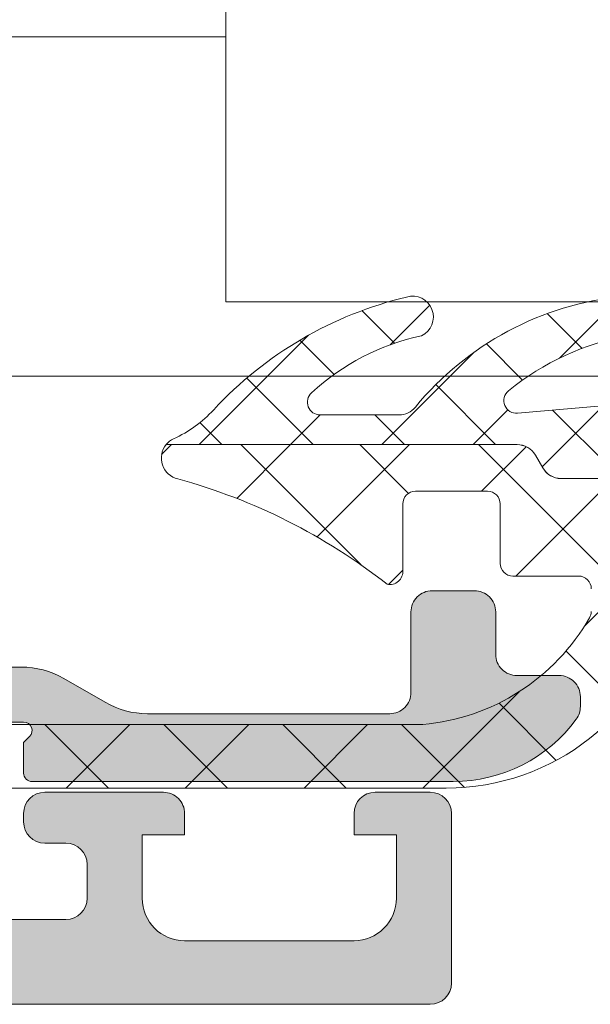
# Model space of a CAD drawing. Header units: millimetres. Extents: x 213386 to 506888, y 183055 to 450952.
# Tile 307 of 656: x 393340 to 393353, y 284304 to 284328. Entities that reach past the tile are written whole.
import ezdxf

# ---------------------------------------------------------------- set-up
doc = ezdxf.new("R2010")
doc.units = ezdxf.units.MM
doc.layers.add('FASÁDA DETAILNÍ', color=255, linetype='Continuous', lineweight=0)

msp = doc.modelspace()

# ---------------------------------------------------------------- hatches: boundary and pattern name
at = {"layer": 'FASÁDA DETAILNÍ'}
h = msp.add_hatch(color=256, dxfattribs=at)
edge = h.paths.add_edge_path()
edge.add_arc((393349.6328321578, 284304.8364137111), 0.5000674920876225, 270.007732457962, 359.992267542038)
edge.add_line((393350.1328996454, 284304.8363462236), (393350.1328996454, 284308.8363462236))
edge.add_arc((393349.6328321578, 284308.8362787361), 0.5000674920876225, 0.007732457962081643, 89.99226754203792)
edge.add_line((393349.6328996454, 284309.3363462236), (393348.3328508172, 284309.3363462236))
edge.add_arc((393348.332887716, 284308.8363093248), 0.5000369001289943, 90.00422797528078, 179.9957720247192)
edge.add_line((393347.8328508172, 284308.8363462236), (393347.8328508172, 284308.3363462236))
edge.add_line((393347.8328508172, 284308.3363462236), (393348.8328508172, 284308.3363462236))
edge.add_line((393348.8328508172, 284308.3363462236), (393348.8328508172, 284306.8363462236))
edge.add_arc((393347.8328877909, 284306.8363092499), 0.9999630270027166, -90.00211851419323, 0.0021185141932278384, ccw=False)
edge.add_line((393347.8328508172, 284305.8363462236), (393343.8328508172, 284305.8363462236))
edge.add_arc((393343.832927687, 284306.8364230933), 1.000076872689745, 180.0044039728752, 269.9955960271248, ccw=False)
edge.add_line((393342.8328508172, 284306.8363462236), (393342.8328508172, 284308.3363462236))
edge.add_line((393342.8328508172, 284308.3363462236), (393343.8328508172, 284308.3363462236))
edge.add_line((393343.8328508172, 284308.3363462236), (393343.8328508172, 284308.8363462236))
edge.add_arc((393343.3329082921, 284308.8364036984), 0.4999425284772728, 359.9934131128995, 450.0065868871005)
edge.add_line((393343.3328508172, 284309.3363462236), (393340.5328630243, 284309.3363462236))
edge.add_arc((393340.5328630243, 284308.8363462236), 0.5, 90, 180)
edge.add_line((393340.0328630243, 284308.8363462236), (393340.0328630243, 284308.6363462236))
edge.add_arc((393340.5328630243, 284308.6363462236), 0.5, 180, 270)
edge.add_line((393340.5328630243, 284308.1363462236), (393341.0328630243, 284308.1363462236))
edge.add_arc((393341.0328279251, 284307.6363111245), 0.5000351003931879, 0.0040217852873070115, 89.99597821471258, ccw=False)
edge.add_line((393341.5328630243, 284307.6363462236), (393341.5328630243, 284306.8363431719))
edge.add_arc((393341.0328464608, 284306.8363597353), 0.5000165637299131, 270.00189796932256, 359.99810203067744, ccw=False)
edge.add_line((393341.0328630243, 284306.3363431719), (393309.7328691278, 284306.3363431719))
edge.add_line((393309.7328691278, 284306.3363431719), (393303.6944115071, 284306.7687398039))
edge.add_arc((393303.7328675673, 284307.7679594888), 0.9999594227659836, 180, 267.79599713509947, ccw=False)
edge.add_line((393302.7329081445, 284307.7679594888), (393302.7329081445, 284314.4364116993))
edge.add_arc((393303.2329081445, 284314.4364116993), 0.5, 90, 180, ccw=False)
edge.add_line((393303.2329081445, 284314.9364116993), (393304.1329081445, 284314.9364116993))
edge.add_arc((393304.1329081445, 284315.4364116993), 0.5, 270, 360)
edge.add_line((393304.6329081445, 284315.4364116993), (393304.6329081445, 284316.8364132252))
edge.add_arc((393304.7117445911, 284317.1039338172), 0.278895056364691, 178.835410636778, 253.58012357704, ccw=False)
edge.add_line((393304.4329071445, 284317.1096022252), (393304.4329071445, 284317.5631962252))
edge.add_arc((393304.7117752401, 284317.5688568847), 0.2789255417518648, 106.42459455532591, 181.1628700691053, ccw=False)
edge.add_line((393304.6329081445, 284317.8364002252), (393304.6329081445, 284319.7164112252))
edge.add_arc((393304.3329081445, 284319.7164112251), 0.3000000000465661, 1.111684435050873e-08, 89.99999998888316)
edge.add_line((393304.3329081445, 284320.0164112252), (393303.3529338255, 284320.0164112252))
edge.add_arc((393303.3529338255, 284319.7164112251), 0.3000000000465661, 90, 179.9999999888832)
edge.add_line((393303.0529338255, 284319.7164112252), (393303.0529338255, 284316.9564132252))
edge.add_arc((393302.9329338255, 284316.9564132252), 0.1199999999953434, -90, 0, ccw=False)
edge.add_line((393302.9329338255, 284316.8364132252), (393298.6329081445, 284316.8364132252))
edge.add_arc((393298.6329081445, 284317.3364132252), 0.5, 180, 270, ccw=False)
edge.add_line((393298.1329081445, 284317.3364132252), (393298.1329081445, 284318.0364132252))
edge.add_line((393298.1329081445, 284318.0364132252), (393299.5144036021, 284320.4292335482))
edge.add_arc((393299.3947883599, 284320.4982934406), 0.1381197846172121, 329.9999999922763, 450)
edge.add_line((393299.3947883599, 284320.6364132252), (393295.6329081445, 284320.6364132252))
edge.add_arc((393295.6329081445, 284322.6364132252), 2, 180, 270, ccw=False)
edge.add_line((393293.6329081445, 284322.6364132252), (393293.6329081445, 284323.204408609))
edge.add_arc((393293.1329081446, 284323.2044086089), 0.4999999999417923, 6.67010661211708e-09, 34.47907176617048)
edge.add_arc((393289.4234095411, 284320.6569353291), 5.000000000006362, 34.47907175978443, 84.65077198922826)
edge.add_arc((393289.8710279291, 284325.4982865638), 0.1381197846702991, 82.29756249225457, 210.0000000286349)
edge.add_line((393289.7514126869, 284325.4292266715), (393291.1329081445, 284323.0364063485))
edge.add_line((393291.1329081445, 284323.0364063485), (393291.1329081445, 284322.3364063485))
edge.add_arc((393290.6329081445, 284322.3364063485), 0.5, -90, 0, ccw=False)
edge.add_line((393290.6329081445, 284321.8364063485), (393286.3328824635, 284321.8364063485))
edge.add_arc((393286.3328824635, 284321.9564063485), 0.1199999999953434, 180, 270, ccw=False)
edge.add_line((393286.2128824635, 284321.9564063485), (393286.2128824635, 284324.7164043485))
edge.add_arc((393285.9128824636, 284324.7164043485), 0.2999999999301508, 0, 90.00000001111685)
edge.add_line((393285.9128824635, 284325.0164043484), (393284.9329081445, 284325.0164043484))
edge.add_arc((393284.9329081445, 284324.7164043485), 0.2999999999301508, 90, 180)
edge.add_line((393284.6329081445, 284324.7164043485), (393284.6329081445, 284322.8363933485))
edge.add_arc((393284.5540410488, 284322.5688500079), 0.27892554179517, -1.1628700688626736, 73.57540543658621, ccw=False)
edge.add_line((393284.8329091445, 284322.5631893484), (393284.8329091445, 284322.1095953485))
edge.add_arc((393284.5540716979, 284322.1039269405), 0.2788950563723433, -73.58012357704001, 1.1645893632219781, ccw=False)
edge.add_line((393284.6329081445, 284321.8364063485), (393284.6329081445, 284318.8363478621))
edge.add_line((393284.6329081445, 284318.8363478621), (393285.3329805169, 284318.1362449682))
edge.add_line((393285.3329805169, 284318.1362449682), (393285.9329866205, 284318.1362449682))
edge.add_line((393285.9329866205, 284318.1362449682), (393285.9329866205, 284319.7362510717))
edge.add_arc((393286.4329960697, 284319.7362416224), 0.5000094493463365, 90.00108278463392, 179.9989172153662, ccw=False)
edge.add_line((393286.4329866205, 284320.2362510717), (393286.8284146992, 284320.2362510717))
edge.add_arc((393286.8284146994, 284319.7362510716), 0.5000000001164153, 75.00000001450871, 90.00000001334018, ccw=False)
edge.add_line((393286.9578242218, 284320.2192139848), (393288.3917109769, 284319.8350051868))
edge.add_arc((393288.1328919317, 284318.8690793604), 1.000000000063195, 3.335117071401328e-09, 74.99999999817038, ccw=False)
edge.add_line((393289.1328919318, 284318.8690793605), (393289.1328919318, 284313.1362571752))
edge.add_line((393289.1328919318, 284313.1362571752), (393285.9329866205, 284313.1362571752))
edge.add_line((393285.9329866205, 284313.1362571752), (393285.9329866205, 284313.9362449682))
edge.add_line((393285.9329866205, 284313.9362449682), (393285.3329805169, 284313.9362449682))
edge.add_line((393285.3329805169, 284313.9362449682), (393284.6329988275, 284312.7238121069))
edge.add_line((393284.6329988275, 284312.7238121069), (393284.6329988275, 284311.6362571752))
edge.add_line((393284.6329988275, 284311.6362571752), (393299.6329081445, 284311.6362571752))
edge.add_arc((393299.6329081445, 284311.1362571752), 0.5, 0, 90, ccw=False)
edge.add_line((393300.1329081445, 284311.1362571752), (393300.1329081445, 284305.3363462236))
edge.add_arc((393301.1329081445, 284305.3363462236), 1, 180, 270)
edge.add_line((393301.1329081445, 284304.3363462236), (393349.6328996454, 284304.3363462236))
edge = h.paths.add_edge_path(flags=16)
edge.add_line((393290.7328919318, 284313.9362449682), (393290.7328919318, 284318.3362449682))
edge.add_arc((393291.2328919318, 284318.3362449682), 0.5, 90, 180, ccw=False)
edge.add_line((393291.2328919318, 284318.8362449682), (393295.6328919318, 284318.8362449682))
edge.add_arc((393295.6328919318, 284318.3362449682), 0.5, 0, 90, ccw=False)
edge.add_line((393296.1328919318, 284318.3362449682), (393296.1328919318, 284313.9362449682))
edge.add_arc((393295.6328919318, 284313.9362449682), 0.5, -90, 0, ccw=False)
edge.add_line((393295.6328919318, 284313.4362449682), (393291.2328919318, 284313.4362449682))
edge.add_arc((393291.2328919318, 284313.9362449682), 0.5, 180, 270, ccw=False)
h = msp.add_hatch(dxfattribs=at)
h.set_pattern_fill('ANSI37', color=256, scale=0.48, angle=90, style=0)
h.set_pattern_definition([(135, (393340.1328994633, 284311.3363462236), (-1.077630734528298, -1.077630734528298), []), (225, (393340.1328994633, 284311.3363462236), (1.077630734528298, -1.077630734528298), [])])
edge = h.paths.add_edge_path()
edge.add_arc((393348.8940128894, 284318.7373454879), 0.4999992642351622, 270.00006576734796, 320.5926628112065, ccw=False)
edge.add_line((393348.8940134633, 284318.2373462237), (393347.0319164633, 284318.2373462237))
edge.add_arc((393347.0319168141, 284318.5373464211), 0.3000001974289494, 132.6421569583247, 269.9999329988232, ccw=False)
edge.add_arc((393350.59933153, 284314.6635514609), 5.566188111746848, 102.19103264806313, 132.6422611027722, ccw=False)
edge.add_arc((393349.2160375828, 284320.547627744), 0.4897187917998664, 295.1172428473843, 467.013972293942)
edge.add_arc((393351.1619289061, 284312.2078698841), 9.052420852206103, 103.3434387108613, 137.2066788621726)
edge.add_arc((393342.317752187, 284320.3957501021), 2.999999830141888, 294.7549030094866, 317.20671312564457, ccw=False)
edge.add_arc((393343.7835343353, 284317.2169440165), 0.5004751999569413, 114.7551757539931, 140.1935658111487)
edge.add_line((393343.3990634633, 284317.5373462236), (393351.6823424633, 284317.5373462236))
edge.add_arc((393351.6823419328, 284317.0373465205), 0.4999997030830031, 29.999980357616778, 89.99993921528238, ccw=False)
edge.add_line((393352.1153544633, 284317.2873462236), (393352.2885604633, 284316.9873462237))
edge.add_arc((393352.7215729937, 284317.2373459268), 0.4999997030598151, 209.9999803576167, 269.9999392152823)
edge.add_line((393352.7215724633, 284316.7373462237), (393354.3509204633, 284316.7373462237))
edge.add_arc((393354.3509212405, 284317.7373455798), 0.9999993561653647, 269.9999554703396, 329.9496611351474)
edge.add_arc((393361.5353019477, 284313.5810187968), 7.300023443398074, 101.28555368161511, 149.9496454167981, ccw=False)
edge.add_arc((393359.7200693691, 284320.6373558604), 0.3999910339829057, 14.85295080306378, 105.0012765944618)
edge.add_arc((393361.8467898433, 284310.1178517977), 11.13157184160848, 101.5576577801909, 130.5869612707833)
edge.add_line((393354.6045734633, 284318.5713832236), (393354.4123564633, 284318.5136822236))
edge.add_line((393354.4123564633, 284318.5136822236), (393351.6951494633, 284318.2758442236))
edge.add_arc((393351.6689904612, 284318.5747015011), 0.2999999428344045, 129.0309511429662, 275.00235508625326, ccw=False)
edge.add_arc((393355.4631624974, 284313.8944753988), 6.324969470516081, 100.47997079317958, 129.0310333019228, ccw=False)
edge.add_arc((393354.2342851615, 284320.5723112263), 0.4650353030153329, 279.7079737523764, 457.5281371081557)
edge.add_arc((393354.883783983, 284313.8159788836), 7.252239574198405, 95.62167161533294, 140.5924891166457)
h = msp.add_hatch(dxfattribs=at)
h.set_pattern_fill('ANSI37', color=256, scale=0.625, angle=90, style=0)
h.set_pattern_definition([(135, (393340.1328994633, 284311.3363462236), (-1.403165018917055, -1.403165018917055), []), (225, (393340.1328994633, 284311.3363462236), (1.403165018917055, -1.403165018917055), [])])
edge = h.paths.add_edge_path()
edge.add_ellipse((393349.0198149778, 284315.9569080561), major_axis=(-5.039467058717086, 0), ratio=1, start_angle=94.96446126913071, end_angle=150.2082155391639)
edge.add_ellipse((393353.1328994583, 284313.6021078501), major_axis=(-0.3000000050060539, 0), ratio=1, start_angle=150.2078270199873, end_angle=179.9993073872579)
edge.add_line((393353.4328994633, 284313.6021042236), (393353.4329024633, 284314.1363882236))
edge.add_ellipse((393353.1329026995, 284314.1363894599), major_axis=(-0.2999997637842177, 0), ratio=1, start_angle=179.999763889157, end_angle=270.0000451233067)
edge.add_line((393353.1329024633, 284314.4363892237), (393351.5829054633, 284314.4363892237))
edge.add_ellipse((393351.5829131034, 284314.7363998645), major_axis=(-0.3000106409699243, 0), ratio=1, start_angle=0.004323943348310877, end_angle=89.99854089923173, ccw=False)
edge.add_line((393351.2829024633, 284314.7363772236), (393351.2828914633, 284316.1363592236))
edge.add_ellipse((393350.9829016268, 284316.1363563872), major_axis=(-0.2999898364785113, 0), ratio=1, start_angle=180.0005417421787, end_angle=269.9996492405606)
edge.add_line((393350.9829034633, 284316.4363462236), (393349.2828914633, 284316.4363462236))
edge.add_ellipse((393349.2828986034, 284316.1363360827), major_axis=(-0.3000101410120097, 0), ratio=1, start_angle=270.0013636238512, end_angle=359.9955805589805)
edge.add_line((393348.9828884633, 284316.1363592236), (393348.9828994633, 284314.5725282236))
edge.add_ellipse((393348.6817403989, 284314.5396712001), major_axis=(-0.3029461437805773, 0), ratio=1, start_angle=76.51642268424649, end_angle=186.2264509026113, ccw=False)
edge.add_ellipse((393339.9768172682, 284303.2237068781), major_axis=(-14.00076634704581, 0), ratio=1, start_angle=231.9243799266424, end_angle=254.6982677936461)
edge.add_ellipse((393343.7835308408, 284317.2159446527), major_axis=(-0.5004721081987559, 0), ratio=1, start_angle=-39.80663436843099, end_angle=77.08239146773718, ccw=False)
edge.add_line((393343.3990634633, 284317.5363462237), (393351.6823424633, 284317.5363462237))
edge.add_ellipse((393351.6823419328, 284317.0363465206), major_axis=(-0.4999997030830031, 0), ratio=1, start_angle=209.9999803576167, end_angle=269.9999392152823, ccw=False)
edge.add_line((393352.1153544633, 284317.2863462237), (393352.2885604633, 284316.9863462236))
edge.add_ellipse((393352.7215729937, 284317.2363459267), major_axis=(-0.4999997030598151, 0), ratio=1, start_angle=29.99998035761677, end_angle=89.99993921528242)
edge.add_line((393352.7215724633, 284316.7363462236), (393354.3509204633, 284316.7363462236))
edge.add_ellipse((393354.3509212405, 284317.7363455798), major_axis=(-0.9999993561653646, 0), ratio=1, start_angle=89.99995547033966, end_angle=149.9496611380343)
edge.add_ellipse((393361.5353019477, 284313.5800187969), major_axis=(-7.30002344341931, 0), ratio=1, start_angle=281.28555368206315, end_angle=329.94964541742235, ccw=False)
edge.add_ellipse((393359.7200698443, 284320.6363558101), major_axis=(-0.3999905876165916, 0), ratio=1, start_angle=110.50182944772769, end_angle=194.8529752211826, ccw=False)
edge.add_ellipse((393362.0941367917, 284314.2872576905), major_axis=(-6.378448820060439, 0), ratio=1, start_angle=290.5018745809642, end_angle=345.5474022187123)
edge.add_line((393355.9175374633, 284315.8791842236), (393355.5539504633, 284314.4684772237))
edge.add_line((393355.5539504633, 284314.4684772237), (393355.3438374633, 284313.6057762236))
edge.add_ellipse((393350.0072147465, 284314.9363412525), major_axis=(-5.499995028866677, 0), ratio=1, start_angle=89.99996579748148, end_angle=166.0000450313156, ccw=False)
edge.add_line((393350.0072114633, 284309.4363462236), (393337.5891834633, 284309.4363462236))
edge.add_line((393337.5891834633, 284309.4363462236), (393336.2261264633, 284309.7239652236))
edge.add_ellipse((393336.122893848, 284309.2347388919), major_axis=(-0.4999993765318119, 0), ratio=1, start_angle=258.0846992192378, end_angle=319.7162483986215)
edge.add_line((393335.7414684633, 284309.5580252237), (393334.1678574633, 284307.7014172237))
edge.add_ellipse((393333.5957184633, 284308.1863467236), major_axis=(-0.7499997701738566, 0), ratio=1, start_angle=-40.2837061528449, end_angle=139.7162938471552, ccw=False)
edge.add_line((393333.0235794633, 284308.6712762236), (393334.9828654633, 284310.9829202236))
edge.add_ellipse((393335.7457170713, 284310.3363480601), major_axis=(-0.9999990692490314, 0), ratio=1, start_angle=258.0847521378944, end_angle=319.71630131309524, ccw=False)
edge.add_line((393335.9521814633, 284311.3148012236), (393337.7457184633, 284310.9363462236))
edge.add_line((393337.7457184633, 284310.9363462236), (393349.4559194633, 284310.9363462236))
h = msp.add_hatch(color=256, dxfattribs=at)
edge = h.paths.add_edge_path()
edge.add_line((393335.6328994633, 284311.9903462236), (393336.0061044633, 284312.2903462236))
edge.add_line((393336.0061044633, 284312.2903462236), (393339.9793094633, 284312.2903462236))
edge.add_ellipse((393339.9793078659, 284310.2903390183), major_axis=(-2.000007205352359, 0), ratio=1, start_angle=240.0000663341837, end_angle=269.9999542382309, ccw=False)
edge.add_line((393340.9793094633, 284312.0223972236), (393341.9563614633, 284311.4582952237))
edge.add_ellipse((393342.9563630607, 284313.190353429), major_axis=(-2.000007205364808, 0), ratio=1, start_angle=60.00006633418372, end_angle=89.99995423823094)
edge.add_line((393342.9563614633, 284311.1903462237), (393348.6761954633, 284311.1903462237))
edge.add_ellipse((393348.6761958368, 284311.6903458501), major_axis=(-0.4999996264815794, 0), ratio=1, start_angle=89.99995719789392, end_angle=180.0000428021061)
edge.add_line((393349.1761954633, 284311.6903462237), (393349.1761954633, 284313.5903462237))
edge.add_ellipse((393349.6759374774, 284313.5906042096), major_axis=(-0.499742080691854, 0), ratio=1, start_angle=-90.0295782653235, end_angle=0.029578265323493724, ccw=False)
edge.add_line((393349.6761954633, 284314.0903462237), (393350.6761954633, 284314.0903462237))
edge.add_ellipse((393350.6764534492, 284313.5906042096), major_axis=(-0.499742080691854, 0), ratio=1, start_angle=179.9704217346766, end_angle=270.0295782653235, ccw=False)
edge.add_line((393351.1761954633, 284313.5903462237), (393351.1761954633, 284312.5903462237))
edge.add_ellipse((393351.6759349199, 284312.5900856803), major_axis=(-0.4997395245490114, 0), ratio=1, start_angle=-0.02987163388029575, end_angle=90.02987163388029)
edge.add_line((393351.6761954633, 284312.0903462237), (393352.6761954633, 284312.0903462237))
edge.add_ellipse((393352.6764493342, 284311.5905980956), major_axis=(-0.4997481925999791, 0), ratio=1, start_angle=179.971123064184, end_angle=270.02910612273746, ccw=False)
edge.add_line((393353.1761974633, 284311.5903462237), (393353.1761974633, 284311.3573152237))
edge.add_ellipse((393352.6761982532, 284311.3573147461), major_axis=(-0.4999992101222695, 0), ratio=1, start_angle=143.7506869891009, end_angle=180.0000547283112, ccw=False)
edge.add_ellipse((393350.1761948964, 284313.1903526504), major_axis=(-3.600006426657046, 0), ratio=1, start_angle=90.00004085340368, end_angle=143.7506139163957, ccw=False)
edge.add_line((393350.1761974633, 284309.5903462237), (393340.2328994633, 284309.5903462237))
edge.add_ellipse((393340.2328993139, 284309.7903460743), major_axis=(-0.1999998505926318, 0), ratio=1, start_angle=-4.278876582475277e-05, end_angle=90.00004280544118, ccw=False)
edge.add_line((393340.0328994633, 284309.7903462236), (393340.0328994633, 284310.5075672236))
edge.add_line((393340.0328994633, 284310.5075672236), (393340.1738604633, 284310.6484662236))
edge.add_ellipse((393340.0328990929, 284310.7903461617), major_axis=(-0.2000000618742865, 0), ratio=1, start_angle=134.8139243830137, end_angle=269.9998939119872)
edge.add_line((393340.0328994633, 284310.9903462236), (393338.1333304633, 284310.9903462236))
edge.add_line((393338.1333304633, 284310.9903462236), (393334.0546824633, 284311.3046642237))
edge.add_ellipse((393334.1328999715, 284311.7985088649), major_axis=(-0.5000005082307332, 0), ratio=1, start_angle=7.348448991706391e-05, end_angle=80.99997723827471, ccw=False)
edge.add_line((393333.6328994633, 284311.7985082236), (393333.6328994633, 284311.9903462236))
edge.add_ellipse((393334.1328990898, 284311.9903465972), major_axis=(-0.4999996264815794, 0), ratio=1, start_angle=-90.00004280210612, end_angle=4.280210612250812e-05, ccw=False)
edge.add_line((393334.1328994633, 284312.4903462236), (393334.2328994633, 284312.4903462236))
edge.add_ellipse((393334.2328996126, 284312.290346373), major_axis=(-0.1999998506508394, 0), ratio=1, start_angle=179.9999572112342, end_angle=270.0000427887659, ccw=False)
edge.add_line((393334.4328994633, 284312.2903462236), (393334.4328994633, 284311.9903462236))
edge.add_line((393334.4328994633, 284311.9903462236), (393335.6328994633, 284311.9903462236))

# ---------------------------------------------------------------- linework, layer by layer
for p, q in [((393344.8073991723, 284327.1544343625), (373041.6382373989, 284327.1544343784)), ((393344.8073991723, 284327.154435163), (392872.1383372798, 284327.1544343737)), ((373041.6382373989, 284319.1544487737), (399616.6382373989, 284319.1543827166)), ((392872.1383372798, 284319.1544343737), (395731.1381375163, 284319.1544392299))]:
    msp.add_line(p, q, dxfattribs=at)
msp.add_lwpolyline([(393425.778277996, 284320.9004343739), (393813.4690548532, 284320.9004343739), (393813.4690548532, 284364.9004343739), (393425.778277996, 284364.9004343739), (393344.8073991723, 284364.9004343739), (393344.8073991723, 284320.9004343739)], close=True, dxfattribs=at)
for points in [[(393354.1733594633, 284321.0333382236, 0.19878), (393349.2803384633, 284318.4199312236), (393349.2803384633, 284318.4199312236, -0.224409), (393348.8940134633, 284318.2373462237), (393347.0319164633, 284318.2373462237), (393347.0319164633, 284318.2373462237, -0.683163), (393346.8286914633, 284318.7580262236, -0.133656), (393349.4239094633, 284320.1042162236, 0.931673), (393349.0727434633, 284321.0159132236, 0.148841), (393344.5191804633, 284318.3576842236, -0.0982791), (393343.5739644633, 284317.6714282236, 0.111454), (393343.3990634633, 284317.5373462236), (393351.6823424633, 284317.5373462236), (393351.6823424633, 284317.5373462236, -0.267949), (393352.1153544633, 284317.2873462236), (393352.2885604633, 284316.9873462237), (393352.2885604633, 284316.9873462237, 0.267949), (393352.7215724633, 284316.7373462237), (393354.3509204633, 284316.7373462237)], [(393354.4123564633, 284318.5136822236), (393351.6951494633, 284318.2758442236), (393351.6951494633, 284318.2758442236, -0.739768), (393351.4800684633, 284318.8077432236, -0.125226), (393354.3127024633, 284320.1139352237, 0.981156)], [(393301.1329081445, 284304.3363462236), (393349.6328996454, 284304.3363462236, 0.4141345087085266), (393350.1328996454, 284304.8363462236), (393350.1328996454, 284308.8363462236, 0.4141345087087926), (393349.6328996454, 284309.3363462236), (393348.3328508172, 284309.3363462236, 0.4141703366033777), (393347.8328508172, 284308.8363462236), (393347.8328508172, 284308.3363462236), (393348.8328508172, 284308.3363462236), (393348.8328508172, 284306.8363462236, -0.4142352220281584), (393347.8328508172, 284305.8363462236), (393343.8328508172, 284305.8363462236, -0.4141685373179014), (393342.8328508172, 284306.8363462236), (393342.8328508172, 284308.3363462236), (393343.8328508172, 284308.3363462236), (393343.8328508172, 284308.8363462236, 0.4142809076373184), (393343.3328508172, 284309.3363462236), (393340.5328630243, 284309.3363462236, 0.4142135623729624), (393340.0328630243, 284308.8363462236), (393340.0328630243, 284308.6363462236, 0.414213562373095), (393340.5328630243, 284308.1363462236), (393341.0328630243, 284308.1363462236, -0.4141724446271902), (393341.5328630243, 284307.6363462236), (393341.5328630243, 284306.8363431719, -0.4141941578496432), (393341.0328630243, 284306.3363431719), (393309.7328691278, 284306.3363431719)]]:
    msp.add_lwpolyline(points, format="xyb", dxfattribs=at)
at = {"layer": 'FASÁDA DETAILNÍ', "extrusion": (0, 0, -1)}
for points in [[(-393353.4329024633, 284314.1363882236, -0.414215), (-393353.1329024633, 284314.4363892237), (-393351.5829054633, 284314.4363892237), (-393351.5829054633, 284314.4363892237, 0.414184), (-393351.2829024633, 284314.7363772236), (-393351.2828914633, 284316.1363592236), (-393351.2828914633, 284316.1363592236, -0.414209), (-393350.9829034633, 284316.4363462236), (-393349.2828914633, 284316.4363462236), (-393349.2828914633, 284316.4363462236, -0.414184), (-393348.9828884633, 284316.1363592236), (-393348.9828994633, 284314.5725282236), (-393348.9828994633, 284314.5725282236, 0.51896), (-393348.6111034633, 284314.2450752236, -0.0996982), (-393343.6716504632, 284316.7281382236, 0.559391), (-393343.3990634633, 284317.5363462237), (-393351.6823424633, 284317.5363462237), (-393351.6823424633, 284317.5363462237, 0.267949), (-393352.1153544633, 284317.2863462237), (-393352.2885604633, 284316.9863462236), (-393352.2885604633, 284316.9863462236, -0.267949), (-393352.7215724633, 284316.7363462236), (-393354.3509204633, 284316.7363462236)], [(-393336.0061044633, 284312.2903462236), (-393339.9793094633, 284312.2903462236), (-393339.9793094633, 284312.2903462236, 0.131652), (-393340.9793094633, 284312.0223972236), (-393341.9563614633, 284311.4582952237), (-393341.9563614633, 284311.4582952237, -0.131652), (-393342.9563614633, 284311.1903462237), (-393348.6761954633, 284311.1903462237), (-393348.6761954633, 284311.1903462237, -0.414214), (-393349.1761954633, 284311.6903462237), (-393349.1761954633, 284313.5903462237), (-393349.1761954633, 284313.5903462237, 0.414516), (-393349.6761954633, 284314.0903462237), (-393350.6761954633, 284314.0903462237), (-393350.6761954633, 284314.0903462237, 0.414516), (-393351.1761954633, 284313.5903462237), (-393351.1761954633, 284312.5903462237), (-393351.1761954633, 284312.5903462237, -0.414519), (-393351.6761954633, 284312.0903462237), (-393352.6761954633, 284312.0903462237), (-393352.6761954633, 284312.0903462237, 0.41451), (-393353.1761974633, 284311.5903462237), (-393353.1761974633, 284311.3573152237), (-393353.1761974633, 284311.3573152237, 0.1595), (-393353.0794234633, 284311.0616652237, 0.238928), (-393350.1761974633, 284309.5903462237), (-393340.2328994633, 284309.5903462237), (-393340.2328994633, 284309.5903462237, 0.414214), (-393340.0328994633, 284309.7903462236), (-393340.0328994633, 284310.5075672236), (-393340.1738604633, 284310.6484662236), (-393340.1738604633, 284310.6484662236, -0.669353), (-393340.0328994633, 284310.9903462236), (-393338.1333304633, 284310.9903462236)], [(-393355.3438374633, 284313.6057762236, 0.344328), (-393350.0072114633, 284309.4363462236), (-393337.5891834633, 284309.4363462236), (-393336.2261264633, 284309.7239652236), (-393336.2261264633, 284309.7239652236, -0.275594), (-393335.7414684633, 284309.5580252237), (-393334.1678574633, 284307.7014172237), (-393334.1678574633, 284307.7014172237, 1), (-393333.0235794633, 284308.6712762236), (-393334.9828654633, 284310.9829202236), (-393334.9828654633, 284310.9829202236, 0.275594), (-393335.9521814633, 284311.3148012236), (-393337.7457184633, 284310.9363462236), (-393349.4559194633, 284310.9363462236), (-393349.4559194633, 284310.9363462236, -0.245826), (-393353.3932494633, 284313.4530512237, -0.130727), (-393353.4328994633, 284313.6021042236)]]:
    msp.add_lwpolyline(points, format="xyb", dxfattribs=at)

doc.saveas('drawing.dxf')
